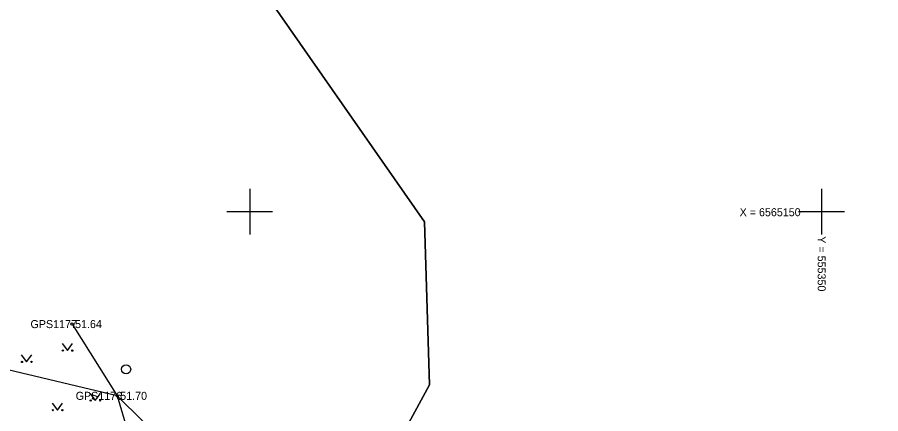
# Model space of a CAD drawing. Extents: x 551623 to 559850, y 6561220 to 6567135.
# Drawn here: x 555279.7 to 555355.2, y 6565132.3 to 6565167 of the extents above; entities that cross this region are included whole.
import ezdxf

# ---------------------------------------------------------------- set-up
doc = ezdxf.new("R2010")
doc.units = 0
for name, color, linetype in [('HALJASTUS', 7, 'Continuous'), ('KORGUS-EH2000', 7, 'Continuous'), ('MOOTKORG-EH2000', 7, 'Continuous'), ('MOOTMPUNKT', 7, 'Continuous'), ('MOOTNR', 7, 'Continuous'), ('MOOTPIIR', 7, 'Continuous'), ('PIIR', 7, 'Continuous'), ('VORK', 7, 'Continuous')]:
    doc.layers.add(name, color=color, linetype=linetype)

msp = doc.modelspace()

# ---------------------------------------------------------------- linework, layer by layer
at = {"layer": 'HALJASTUS'}
for p, q in [((555283.588, 6565138.467), (555284.051, 6565137.86)), ((555284.051, 6565137.86), (555284.497, 6565138.467)), ((555280.021, 6565137.473), (555280.484, 6565136.866)), ((555280.484, 6565136.866), (555280.93, 6565137.473)), ((555286.027, 6565134.102), (555286.49, 6565133.495)), ((555286.49, 6565133.495), (555286.936, 6565134.102)), ((555282.717, 6565133.262), (555283.18, 6565132.655)), ((555283.18, 6565132.655), (555283.626, 6565133.262))]:
    msp.add_line(p, q, dxfattribs=at)
msp.add_lwpolyline([(555284.462, 6565140.172), (555288.412, 6565133.905), (555290.653, 6565126.338), (555287.948, 6565118.22), (555286.947, 6565113.44), (555283.151, 6565108.996), (555281.188, 6565105.176)], dxfattribs=at)
for centre, radius in [((555283.65, 6565137.86), 0.055), ((555284.479, 6565137.86), 0.055), ((555280.083, 6565136.866), 0.055), ((555280.912, 6565136.866), 0.055), ((555289.184, 6565136.22), 0.4), ((555286.089, 6565133.495), 0.055), ((555286.918, 6565133.495), 0.055), ((555282.779, 6565132.655), 0.055), ((555283.608, 6565132.655), 0.055)]:
    msp.add_circle(centre, radius, dxfattribs=at)
at = {"layer": 'KORGUS-EH2000'}
for centre in [(555284.462, 6565140.172), (555288.412, 6565133.905)]:
    msp.add_circle(centre, 0.1, dxfattribs=at)
at = {"layer": 'MOOTMPUNKT'}
for centre in [(555284.462, 6565140.172), (555288.412, 6565133.905)]:
    msp.add_circle(centre, 0.1, dxfattribs=at)
at = {"layer": 'MOOTPIIR'}
msp.add_lwpolyline([(555413.205, 6565364.686), (555411.398, 6565356.944), (555410.509, 6565353.99), (555403.362, 6565318.45), (555395.536, 6565279.368), (555391.508, 6565263.981), (555383.916, 6565230.577), (555382.951, 6565225.646), (555372.87, 6565176.08), (555365.309, 6565137.46), (555362.029, 6565125.507), (555350.887, 6565123.214), (555338.917, 6565119.711), (555317.832, 6565119.44), (555315.051, 6565120.092), (555299.831, 6565122.632), (555288.412, 6565133.905), (555268.035, 6565138.732)], dxfattribs=at)
at = {"layer": 'PIIR'}
msp.add_lwpolyline([(555205.15, 6565297.11), (555208.78, 6565303.3), (555303.13, 6565302.54), (555320.51, 6565314.61), (555349.21, 6565267.88), (555392.88, 6565265.99), (555385.6, 6565231.48), (555363.7, 6565126.34), (555363.12, 6565123.58), (555332.81, 6565116.31), (555303.59, 6565115.89), (555310.07, 6565124.47), (555315.73, 6565134.86), (555315.28, 6565149.09), (555289.11, 6565186.6), (555261.42, 6565218.27), (555255.75, 6565226.79), (555254.61, 6565228.5), (555256.63, 6565245.54), (555293.54, 6565286.23), (555292.52, 6565297.57), (555275.38, 6565300.17)], close=True, dxfattribs=at)
msp.add_lwpolyline([(555261.42, 6565218.27), (555289.11, 6565186.6), (555315.28, 6565149.09), (555315.73, 6565134.86), (555310.07, 6565124.47), (555303.59, 6565115.89), (555291.54, 6565100.48), (555288.85, 6565092.31), (555275.41, 6565088.83)], dxfattribs=at)
at = {"layer": 'VORK'}
for p, q in [((555300, 6565152), (555300, 6565148)), ((555350, 6565152), (555350, 6565148)), ((555298, 6565150), (555302, 6565150)), ((555348, 6565150), (555352, 6565150))]:
    msp.add_line(p, q, dxfattribs=at)

# ---------------------------------------------------------------- texts
at = {"layer": 'KORGUS-EH2000'}
for s, p in [(' 51.64', (555284.462, 6565139.822)), (' 51.70', (555288.412, 6565133.555))]:
    msp.add_text(s, height=0.7, dxfattribs=at).set_placement(p)
at = {"layer": 'MOOTKORG-EH2000'}
for s, p in [(' 51.64', (555284.462, 6565139.822)), (' 51.70', (555288.412, 6565133.555))]:
    msp.add_text(s, height=0.7, dxfattribs=at).set_placement(p)
at = {"layer": 'MOOTNR'}
for s, p in [('GPS1177 ', (555280.823, 6565139.822)), ('GPS1176 ', (555284.772, 6565133.555))]:
    msp.add_text(s, height=0.7, dxfattribs=at).set_placement(p)
at = {"layer": 'VORK'}
msp.add_text('X = 6565150', height=0.7, dxfattribs=at).set_placement((555342.839, 6565149.593))
msp.add_text('Y = 555350 ', height=0.7, rotation=270, dxfattribs=at).set_placement((555349.664, 6565147.843))

doc.saveas('drawing.dxf')
